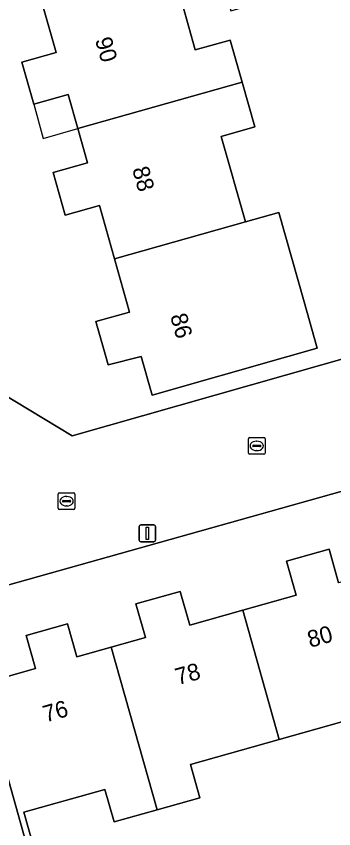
# Model space of a CAD drawing. Extents: x 158455 to 159797, y 387218 to 388672.
# Drawn here: x 159649.4 to 159668.39, y 387971.8 to 388020.33 of the extents above; entities that cross this region are included whole.
import ezdxf

# ---------------------------------------------------------------- set-up
doc = ezdxf.new("R2010")
doc.units = 0
for name, color, linetype in [('IMGEO_Erf', 7, 'Continuous'), ('IMGEO_Kolk', 7, 'Continuous'), ('IMGEO_Lichtmast', 7, 'Continuous'), ('IMGEO_Muur', 7, 'Continuous'), ('IMGEO_Pand', 7, 'Continuous'), ('IMGEO_Pand_nummerreeks', 7, 'Continuous'), ('IMGEO_Pand_overbouw', 7, 'Continuous'), ('IMGEO_Rijbaan_lokaal_open', 7, 'Continuous')]:
    doc.layers.add(name, color=color, linetype=linetype)

msp = doc.modelspace()

# ---------------------------------------------------------------- linework, layer by layer
at = {"layer": 'IMGEO_Erf'}
for points in [[(159670.155, 388080.784), (159664.44, 388101.345), (159654.225, 388098.407), (159647.926, 388121.497), (159645.594, 388122.775), (159622.242, 388116.272), (159620.708, 388113.103), (159620.626, 388112.926), (159627.656, 388089.603), (159634.642, 388066.925), (159640.666, 388047.367), (159642.101, 388041.909), (159643.295, 388036.393), (159645.021, 388026.758), (159648.211, 388000), (159648.467, 387997.852), (159652.749, 387995.273), (159667.687, 387999.507), (159677.721, 388002.351)], [(159659.339, 388021.028), (159660.105, 388018.318), (159662.206, 388018.911), (159662.916, 388016.398), (159663.671, 388013.724), (159661.667, 388013.157), (159663.11, 388008.048), (159665.115, 388008.613), (159666.621, 388003.281), (159667.407, 388000.498), (159665.643, 388000), (159657.527, 387997.708), (159656.881, 388000), (159654.902, 387999.518), (159654.766, 388000), (159654.174, 388002.094), (159656.185, 388002.662), (159655.287, 388005.841), (159654.388, 388009.024), (159652.337, 388008.444), (159651.614, 388011.006), (159653.658, 388011.584), (159653.083, 388013.619), (159652.509, 388015.654), (159650.45, 388015.072), (159649.738, 388017.591), (159651.785, 388018.169), (159650.877, 388021.385)], [(159682.088, 387995.664), (159648.307, 387986.19), (159636.202, 387982.795), (159630.086, 387980.757), (159619.74, 387976.888), (159605.457, 387971.554)], [(159647.307, 387980.46), (159650.555, 387981.373), (159650, 387983.348), (159652.48, 387984.045), (159653.033, 387982.077), (159655.08, 387982.653), (159657.127, 387983.228), (159656.562, 387985.237), (159659.209, 387985.981), (159659.777, 387983.958), (159662.958, 387984.853), (159666.139, 387985.747), (159665.567, 387987.783), (159668.117, 387988.5), (159668.683, 387986.488)], [(159698.887, 387970.499), (159695.246, 387983.433), (159690.433, 387982.08), (159686.486, 387980.97), (159685.907, 387983.03), (159680.673, 387981.559), (159675.308, 387980.051), (159675.88, 387978.015), (159673.502, 387977.347), (159670.854, 387976.602), (159670.298, 387978.579), (159665.137, 387977.128), (159659.834, 387975.637), (159660.392, 387973.653), (159657.823, 387972.931), (159655.256, 387972.209), (159654.711, 387974.147), (159649.862, 387972.783), (159650.669, 387969.913)]]:
    msp.add_lwpolyline(points, dxfattribs=at)
at = {"layer": 'IMGEO_Kolk'}
for p, q in [((159663.36, 387995.166), (159664.212, 387995.166)), ((159663.285, 387994.24), (159663.285, 387995.092)), ((159663.544, 387994.66), (159663.544, 387994.672)), ((159663.982, 387994.623), (159663.584, 387994.623)), ((159663.587, 387994.709), (159663.985, 387994.709)), ((159663.773, 387994.946), (159663.798, 387994.946)), ((159664.028, 387994.672), (159664.028, 387994.66)), ((159664.286, 387995.092), (159664.286, 387994.24)), ((159664.212, 387994.166), (159663.36, 387994.166)), ((159663.796, 387994.386), (159663.771, 387994.386)), ((159651.917, 387990.94), (159651.917, 387991.792)), ((159651.992, 387991.866), (159652.844, 387991.866)), ((159652.918, 387991.792), (159652.918, 387990.94)), ((159652.176, 387991.36), (159652.176, 387991.372)), ((159652.614, 387991.323), (159652.216, 387991.323)), ((159652.219, 387991.409), (159652.617, 387991.409)), ((159652.405, 387991.646), (159652.43, 387991.646)), ((159652.66, 387991.372), (159652.66, 387991.36)), ((159652.844, 387990.866), (159651.992, 387990.866)), ((159652.428, 387991.086), (159652.403, 387991.086))]:
    msp.add_line(p, q, dxfattribs=at)
for points in [[(159663.36, 387995.166), (159664.212, 387995.166)], [(159663.285, 387994.24), (159663.285, 387995.092)], [(159664.286, 387995.092), (159664.286, 387994.24)], [(159664.212, 387994.166), (159663.36, 387994.166)], [(159651.917, 387990.94), (159651.917, 387991.792)], [(159651.992, 387991.866), (159652.844, 387991.866)], [(159652.918, 387991.792), (159652.918, 387990.94)], [(159652.844, 387990.866), (159651.992, 387990.866)]]:
    msp.add_lwpolyline(points, dxfattribs=at)
for centre, radius, start, end in [((159663.362, 387995.09), 0.0765, 91.552, 178.448), ((159663.362, 387995.09), 0.0765, 91.552, 178.448), ((159664.21, 387995.09), 0.0765, 1.552, 88.448), ((159664.21, 387995.09), 0.0765, 1.552, 88.448), ((159663.584, 387994.669), 0.0403, 85.8775, 175.7526), ((159663.581, 387994.659), 0.0366, 178.938, 274.7102), ((159663.985, 387994.666), 0.043, 264.8664, 352.4533), ((159663.989, 387994.671), 0.0386, 1.7309, 96.639), ((159663.362, 387994.242), 0.0765, 181.552, 268.448), ((159663.362, 387994.242), 0.0765, 181.552, 268.448), ((159664.21, 387994.242), 0.0765, 271.552, 358.448), ((159664.21, 387994.242), 0.0765, 271.552, 358.448), ((159651.994, 387991.79), 0.0765, 91.552, 178.448), ((159651.994, 387991.79), 0.0765, 91.552, 178.448), ((159652.842, 387991.79), 0.0765, 1.552, 88.448), ((159652.842, 387991.79), 0.0765, 1.552, 88.448), ((159652.216, 387991.369), 0.0403, 85.8775, 175.7526), ((159652.213, 387991.359), 0.0366, 178.938, 274.7102), ((159652.617, 387991.366), 0.043, 264.8664, 352.4533), ((159652.621, 387991.371), 0.0386, 1.7309, 96.639), ((159651.994, 387990.942), 0.0765, 181.552, 268.448), ((159651.994, 387990.942), 0.0765, 181.552, 268.448), ((159652.842, 387990.942), 0.0765, 271.552, 358.448), ((159652.842, 387990.942), 0.0765, 271.552, 358.448)]:
    msp.add_arc(centre, radius, start, end, dxfattribs=at)
for centre, major_axis, ratio, start_param, end_param in [((159663.772, 387994.666), (-0.387, 0.002), 0.722429, 4.712389, 7.853982), ((159663.797, 387994.666), (-0.39, 0.002), 0.717154, 1.570796, 4.712389), ((159652.404, 387991.366), (-0.387, 0.002), 0.722429, 4.712389, 7.853982), ((159652.429, 387991.366), (-0.39, 0.002), 0.717154, 1.570796, 4.712389)]:
    msp.add_ellipse(centre, major_axis=major_axis, ratio=ratio, start_param=start_param, end_param=end_param, dxfattribs=at)
at = {"layer": 'IMGEO_Lichtmast'}
for p, q in [((159656.75, 387989.047), (159656.75, 387989.847)), ((159656.75, 387989.847), (159656.75, 387989.047)), ((159656.85, 387989.947), (159657.64, 387989.947)), ((159657.64, 387989.947), (159656.85, 387989.947)), ((159657.74, 387989.847), (159657.74, 387989.047)), ((159657.74, 387989.047), (159657.74, 387989.847)), ((159657.64, 387988.947), (159656.85, 387988.947)), ((159656.85, 387988.947), (159657.64, 387988.947))]:
    msp.add_line(p, q, dxfattribs=at)
msp.add_lwpolyline([(159657.17, 387989.822), (159657.32, 387989.822), (159657.32, 387989.072), (159657.17, 387989.072), (159657.17, 387989.822)], dxfattribs=at)
for centre, start, end in [((159656.85, 387989.847), 90, 180), ((159656.85, 387989.847), 90, 180), ((159657.64, 387989.847), 0, 90), ((159657.64, 387989.847), 360, 90), ((159656.85, 387989.047), 180, 270), ((159656.85, 387989.047), 180, 270), ((159657.64, 387989.047), 270, 0), ((159657.64, 387989.047), 270, 0)]:
    msp.add_arc(centre, 0.1, start, end, dxfattribs=at)
at = {"layer": 'IMGEO_Muur'}
msp.add_lwpolyline([(159667.687, 387999.507), (159677.721, 388002.351)], dxfattribs=at)
at = {"layer": 'IMGEO_Pand'}
for points in [[(159658.621, 388023.571), (159650.877, 388021.385), (159651.785, 388018.169), (159649.738, 388017.591), (159650.45, 388015.072), (159652.509, 388015.654), (159653.083, 388013.619), (159662.916, 388016.398), (159662.206, 388018.911), (159660.105, 388018.318), (159659.339, 388021.028), (159661.927, 388021.759), (159662.237, 388020.662), (159667.856, 388022.248), (159666.829, 388025.888)], [(159663.11, 388008.048), (159661.667, 388013.157), (159663.671, 388013.724), (159662.916, 388016.398), (159653.083, 388013.619), (159653.658, 388011.584), (159651.614, 388011.006), (159652.337, 388008.444), (159654.388, 388009.024), (159655.287, 388005.841)], [(159663.11, 388008.048), (159655.287, 388005.841), (159656.185, 388002.662), (159654.174, 388002.094), (159654.766, 388000), (159654.902, 387999.518), (159656.881, 388000), (159657.527, 387997.708), (159665.643, 388000), (159667.407, 388000.498), (159666.621, 388003.281), (159665.115, 388008.613)], [(159662.958, 387984.853), (159665.137, 387977.128), (159670.298, 387978.579), (159670.854, 387976.602), (159673.502, 387977.347), (159670.758, 387987.071), (159668.683, 387986.488), (159668.117, 387988.5), (159665.567, 387987.783), (159666.139, 387985.747)], [(159657.823, 387972.931), (159660.392, 387973.653), (159659.834, 387975.637), (159665.137, 387977.128), (159662.958, 387984.853), (159659.777, 387983.958), (159659.209, 387985.981), (159656.562, 387985.237), (159657.127, 387983.228), (159655.08, 387982.653)], [(159655.08, 387982.653), (159653.033, 387982.077), (159652.48, 387984.045), (159650, 387983.348), (159650.555, 387981.373), (159647.307, 387980.46), (159648.145, 387977.49), (159650.311, 387969.812), (159650.669, 387969.913), (159649.862, 387972.783), (159654.711, 387974.147), (159655.256, 387972.209), (159657.823, 387972.931)], [(159648.145, 387977.49), (159647.95, 387977.435), (159645.008, 387976.608), (159644.438, 387978.637), (159642.994, 387978.231), (159641.866, 387977.914), (159642.432, 387975.9), (159640.408, 387975.331), (159643.096, 387965.643), (159645.716, 387966.38), (159645.158, 387968.364), (159650.311, 387969.812)]]:
    msp.add_lwpolyline(points, close=True, dxfattribs=at)
at = {"layer": 'IMGEO_Pand_overbouw'}
msp.add_lwpolyline([(159652.509, 388015.654), (159650.45, 388015.072), (159651.025, 388013.037), (159653.083, 388013.619)], close=True, dxfattribs=at)
at = {"layer": 'IMGEO_Rijbaan_lokaal_open'}
msp.add_lwpolyline([(159696.534, 388000), (159695.473, 388003.792), (159693.116, 388005.127), (159687.032, 388003.425), (159686.626, 388004.875), (159681.193, 388003.335), (159677.721, 388002.351), (159667.687, 387999.507), (159652.749, 387995.273), (159648.467, 387997.852), (159647.46, 387991.089), (159648.281, 387988.171), (159647.791, 387988.027), (159648.307, 387986.19), (159682.088, 387995.664), (159686.027, 387993.62), (159686.65, 387991.562), (159687.753, 387987.637), (159693.602, 387989.281), (159695.249, 387989.806), (159696.587, 387984.585), (159698.584, 387985.312), (159700.23, 387985.911)], close=True, dxfattribs=at)

# ---------------------------------------------------------------- texts
at = {"layer": 'IMGEO_Pand_nummerreeks'}
for s, rotation, p in [('90', 285.8508, (159654.108, 388018.929)), ('88', 285.8508, (159656.328, 388011.207)), ('86', 285.8508, (159658.601, 388002.43)), ('80', 15.758, (159666.981, 387982.604)), ('78', 15.758, (159659.074, 387980.373)), ('76', 15.7563, (159651.164, 387978.142))]:
    msp.add_text(s, height=1, rotation=rotation, dxfattribs=at).set_placement(p)

doc.saveas('drawing.dxf')
